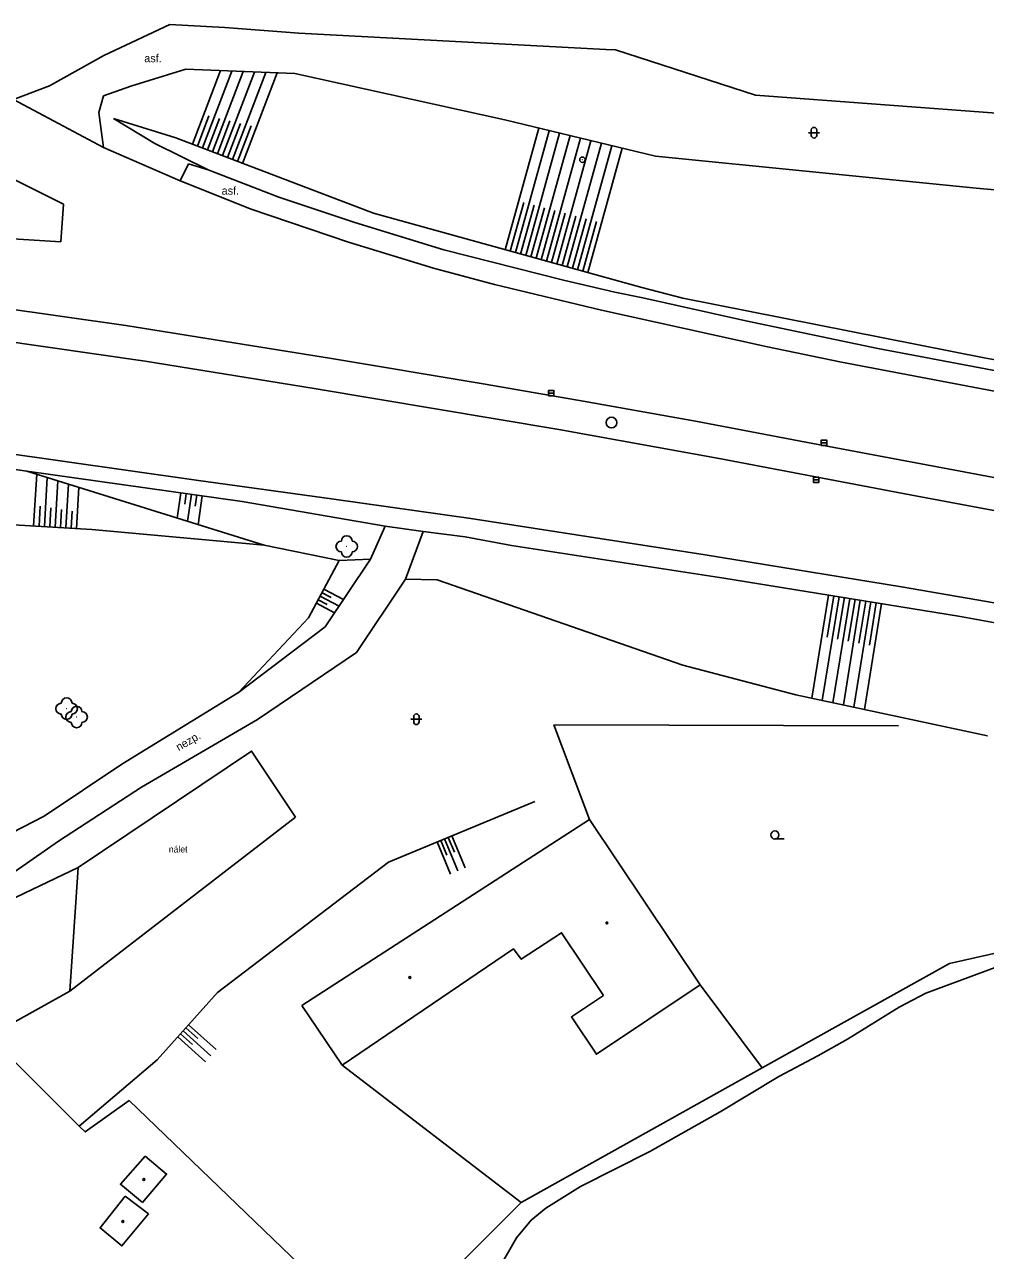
# Model space of a CAD drawing. Extents: x -737812 to -729375, y -1123000 to -1115500.
# Drawn here: x -735579.5 to -735490.1, y -1118201.7 to -1118087.6 of the extents above; entities that cross this region are included whole.
import ezdxf

# ---------------------------------------------------------------- set-up
doc = ezdxf.new("R2010")
doc.units = 0
for name, color, linetype in [('Doplněk polohopisu', 7, 'Continuous'), ('Doplňkové značky', 7, 'Continuous'), ('Dopravní zařízení', 7, 'Continuous'), ('Hranice - ploty_ zdi', 7, 'Continuous'), ('Hranice parcel a úz_ celk', 7, 'Continuous'), ('Komunikace', 7, 'Continuous'), ('Pomocné popisy', 7, 'Continuous'), ('Povr_ zn_ inž_ sítí - kan_', 7, 'Continuous'), ('Stavební objekty', 7, 'Continuous'), ('Vodstvo', 7, 'Continuous'), ('Výškopis', 7, 'Continuous'), ('Zeleň', 7, 'Continuous'), ('Značky druhů budov', 7, 'Continuous'), ('Značky druhů pozemků', 7, 'Continuous')]:
    doc.layers.add(name, color=color, linetype=linetype)

msp = doc.modelspace()

# ---------------------------------------------------------------- linework, layer by layer
at = {"layer": 'Doplněk polohopisu'}
for p, q in [((-735565.02, -1118102.12), (-735564.25, -1118100.53)), ((-735564.25, -1118100.53), (-735562.41, -1118101.09)), ((-735600.51, -1118126.21), (-735579.29, -1118129.12)), ((-735579.29, -1118129.12), (-735559.24, -1118131.94)), ((-735538.49, -1118135.24), (-735534.18, -1118136.04))]:
    msp.add_line(p, q, dxfattribs=at)
msp.add_lwpolyline([(-735559.24, -1118131.94), (-735545.92, -1118134.25), (-735542.4, -1118134.76), (-735538.49, -1118135.24)], dxfattribs=at)
at = {"layer": 'Doplňkové značky'}
for radius in [0.25, 0.0005]:
    msp.add_circle((-735527.58, -1118100.14), radius, dxfattribs=at)
at = {"layer": 'Dopravní zařízení'}
for p, q in [((-735541.44, -1118110.23), (-735535.76, -1118111.76)), ((-735535.76, -1118111.76), (-735525.79, -1118114.14)), ((-735525.79, -1118114.14), (-735510.35, -1118117.56)), ((-735510.35, -1118117.56), (-735503.45, -1118119)), ((-735503.45, -1118119), (-735475.75, -1118124.26)), ((-735517.04, -1118124.48), (-735527.32, -1118122.64)), ((-735506.13, -1118126.54), (-735517.04, -1118124.48)), ((-735529.76, -1118125.26), (-735514.86, -1118127.96)), ((-735478.08, -1118131.84), (-735506.13, -1118126.54)), ((-735514.86, -1118127.96), (-735497.06, -1118131.32)), ((-735497.06, -1118131.32), (-735475.07, -1118135.49)), ((-735516.16, -1118136.93), (-735537.95, -1118133.54)), ((-735497.89, -1118139.9), (-735516.16, -1118136.93)), ((-735477.18, -1118143.49), (-735497.89, -1118139.9))]:
    msp.add_line(p, q, dxfattribs=at)
at = {"layer": 'Hranice - ploty_ zdi'}
for p, q in [((-735567.36, -1118098.62), (-735571.23, -1118096.31)), ((-735571.23, -1118096.31), (-735565.43, -1118098.1)), ((-735534.81, -1118096.44), (-735520.76, -1118099.82)), ((-735562.41, -1118101.09), (-735567.36, -1118098.62)), ((-735565.43, -1118098.1), (-735547.02, -1118105.13)), ((-735520.76, -1118099.82), (-735490.94, -1118102.79)), ((-735555.84, -1118103.62), (-735562.41, -1118101.09)), ((-735490.94, -1118102.79), (-735461.08, -1118105.54)), ((-735548.76, -1118105.99), (-735555.84, -1118103.62)), ((-735547.02, -1118105.13), (-735522.04, -1118112.04)), ((-735540.46, -1118108.52), (-735548.76, -1118105.99)), ((-735529.35, -1118111.34), (-735540.46, -1118108.52)), ((-735524.56, -1118112.46), (-735529.35, -1118111.34)), ((-735524.56, -1118112.46), (-735521.96, -1118112.99)), ((-735518.24, -1118113.03), (-735522.04, -1118112.04)), ((-735521.96, -1118112.99), (-735512.37, -1118115.15)), ((-735490.18, -1118118.59), (-735518.24, -1118113.03)), ((-735512.37, -1118115.15), (-735500.07, -1118117.71)), ((-735500.07, -1118117.71), (-735487.75, -1118120.03)), ((-735464.71, -1118123.28), (-735490.18, -1118118.59)), ((-735514.4, -1118139.08), (-735534.18, -1118136.04)), ((-735492.57, -1118142.62), (-735514.4, -1118139.08)), ((-735477.29, -1118145.38), (-735492.57, -1118142.62))]:
    msp.add_line(p, q, dxfattribs=at)
for points in [[(-735582.83, -1118181.71), (-735575.28, -1118177.53), (-735574.5, -1118166.01), (-735584.6, -1118170.84)], [(-735574.4, -1118190.1), (-735582.83, -1118181.71)]]:
    msp.add_lwpolyline(points, dxfattribs=at)
at = {"layer": 'Hranice parcel a úz_ celk'}
for points in [[(-735454.54, -1118100.61), (-735462.56, -1118098.15), (-735474.25, -1118097.08), (-735488.2, -1118095.86), (-735511.48, -1118094.13), (-735524.5, -1118089.93), (-735525.38, -1118089.88), (-735553.96, -1118088.37), (-735560.86, -1118087.84)], [(-735530.25, -1118152.75), (-735498.17, -1118152.83)], [(-735526.92, -1118161.55), (-735530.25, -1118152.75)], [(-735422.26, -1118167.01), (-735445.94, -1118168.78), (-735461.14, -1118167.68), (-735493.41, -1118174.96)], [(-735493.41, -1118174.96), (-735510.84, -1118184.66)], [(-735516.62, -1118176.93), (-735510.84, -1118184.66)], [(-735549.92, -1118184.4), (-735533.29, -1118197.2)], [(-735510.84, -1118184.66), (-735533.29, -1118197.2), (-735546.34, -1118210.24), (-735585.24, -1118249.39)], [(-735574.4, -1118190.1), (-735573.84, -1118190.62), (-735569.76, -1118187.71)], [(-735569.76, -1118187.71), (-735546.34, -1118210.24)]]:
    msp.add_lwpolyline(points, dxfattribs=at)
at = {"layer": 'Komunikace'}
for p, q in [((-735572.13, -1118090.43), (-735565.99, -1118087.56)), ((-735565.99, -1118087.56), (-735560.86, -1118087.84)), ((-735577.16, -1118093.27), (-735572.13, -1118090.43)), ((-735564.49, -1118091.72), (-735569.59, -1118093.29)), ((-735554.34, -1118092.13), (-735564.49, -1118091.72)), ((-735554.34, -1118092.13), (-735534.81, -1118096.44)), ((-735580.51, -1118094.53), (-735577.16, -1118093.27)), ((-735572.15, -1118094.2), (-735572.57, -1118095.75)), ((-735569.59, -1118093.29), (-735572.15, -1118094.2)), ((-735580.51, -1118094.53), (-735572.15, -1118099.01)), ((-735572.57, -1118095.75), (-735572.15, -1118099.01)), ((-735575.87, -1118104.28), (-735585.96, -1118099.25)), ((-735572.15, -1118099.01), (-735565.02, -1118102.12)), ((-735565.02, -1118102.12), (-735558.41, -1118104.75)), ((-735576.13, -1118107.77), (-735575.87, -1118104.28)), ((-735558.41, -1118104.75), (-735549.36, -1118107.81)), ((-735588.43, -1118107.02), (-735576.13, -1118107.77)), ((-735549.36, -1118107.81), (-735541.44, -1118110.23)), ((-735570.06, -1118115.57), (-735586.09, -1118113.29)), ((-735590.26, -1118115.74), (-735568.27, -1118118.89)), ((-735550.93, -1118118.64), (-735570.06, -1118115.57)), ((-735568.27, -1118118.89), (-735552.53, -1118121.45)), ((-735536.8, -1118121.01), (-735550.93, -1118118.64)), ((-735552.53, -1118121.45), (-735529.76, -1118125.26)), ((-735527.32, -1118122.64), (-735536.8, -1118121.01)), ((-735563.53, -1118129.96), (-735582.53, -1118127.28)), ((-735550.72, -1118131.74), (-735563.53, -1118129.96)), ((-735537.95, -1118133.54), (-735550.72, -1118131.74))]:
    msp.add_line(p, q, dxfattribs=at)
for points in [[(-735545.92, -1118134.25), (-735547.29, -1118137.32), (-735551.52, -1118143.61), (-735559.59, -1118149.73), (-735570.45, -1118156.41), (-735577.66, -1118161.23), (-735583.65, -1118164.32), (-735585.78, -1118162.49), (-735586.34, -1118158.41), (-735591.38, -1118157.97), (-735591.75, -1118167.6), (-735591.9, -1118169.06)], [(-735585.09, -1118169.65), (-735576.35, -1118163.56), (-735568.62, -1118158.54), (-735557.82, -1118152.23), (-735548.59, -1118146), (-735544.03, -1118139.18), (-735542.4, -1118134.76)]]:
    msp.add_lwpolyline(points, dxfattribs=at)
at = {"layer": 'Povr_ zn_ inž_ sítí - kan_'}
for p, q in [((-735530.73, -1118121.86), (-735530.23, -1118121.86)), ((-735505.34, -1118126.48), (-735504.84, -1118126.48)), ((-735506.08, -1118129.93), (-735505.58, -1118129.93))]:
    msp.add_line(p, q, dxfattribs=at)
for points in [[(-735530.73, -1118122.11), (-735530.23, -1118122.11), (-735530.23, -1118121.61), (-735530.73, -1118121.61)], [(-735505.34, -1118126.73), (-735504.84, -1118126.73), (-735504.84, -1118126.23), (-735505.34, -1118126.23)], [(-735506.08, -1118130.18), (-735505.58, -1118130.18), (-735505.58, -1118129.68), (-735506.08, -1118129.68)]]:
    msp.add_lwpolyline(points, close=True, dxfattribs=at)
msp.add_circle((-735524.87, -1118124.61), 0.5, dxfattribs=at)
at = {"layer": 'Stavební objekty'}
msp.add_line((-735570.12, -1118196.61), (-735567.97, -1118198.24), dxfattribs=at)
for points in [[(-735525.6, -1118177.92), (-735528.6, -1118179.92), (-735526.27, -1118183.4), (-735516.62, -1118176.93), (-735526.92, -1118161.55), (-735553.69, -1118178.86)], [(-735553.69, -1118178.86), (-735549.92, -1118184.4), (-735534, -1118173.58), (-735533.27, -1118174.56), (-735529.51, -1118172.09), (-735525.6, -1118177.92)], [(-735568.51, -1118197.18), (-735570.57, -1118195.5), (-735568.28, -1118192.88)], [(-735568.51, -1118197.18), (-735566.28, -1118194.55), (-735568.28, -1118192.88)], [(-735570.12, -1118196.61), (-735572.46, -1118199.56), (-735570.43, -1118201.23), (-735567.97, -1118198.24)]]:
    msp.add_lwpolyline(points, dxfattribs=at)
at = {"layer": 'Vodstvo'}
msp.add_lwpolyline([(-735453.67, -1118171.85), (-735464.39, -1118171.89), (-735473.19, -1118172.57), (-735475.33, -1118172.81), (-735484.26, -1118174.42), (-735487.93, -1118175.03), (-735489.16, -1118175.33), (-735495.6, -1118177.72), (-735498.1, -1118179.02), (-735502.9, -1118181.99), (-735505.67, -1118183.55), (-735509.29, -1118185.46), (-735514.76, -1118188.77), (-735521.31, -1118192.44), (-735527.75, -1118195.7), (-735530.97, -1118197.71), (-735532.35, -1118198.85), (-735533.7, -1118200.48), (-735535.29, -1118203.24)], dxfattribs=at)
at = {"layer": 'Výškopis'}
for p, q in [((-735561.27, -1118091.85), (-735563.88, -1118098.69)), ((-735560.21, -1118091.89), (-735562.94, -1118099.05)), ((-735559.16, -1118091.94), (-735562.01, -1118099.41)), ((-735558.1, -1118091.98), (-735561.08, -1118099.76)), ((-735557.05, -1118092.02), (-735560.14, -1118100.12)), ((-735555.99, -1118092.06), (-735559.21, -1118100.48)), ((-735562.34, -1118096.07), (-735563.41, -1118098.87)), ((-735561.36, -1118096.3), (-735562.48, -1118099.23)), ((-735560.38, -1118096.53), (-735561.54, -1118099.58)), ((-735559.4, -1118096.76), (-735560.61, -1118099.94)), ((-735558.41, -1118097), (-735559.67, -1118100.3)), ((-735531.64, -1118097.2), (-735534.77, -1118108.52)), ((-735530.67, -1118097.44), (-735533.81, -1118108.78)), ((-735529.7, -1118097.67), (-735532.85, -1118109.05)), ((-735528.73, -1118097.9), (-735531.88, -1118109.32)), ((-735527.75, -1118098.14), (-735530.92, -1118109.58)), ((-735526.78, -1118098.37), (-735529.96, -1118109.85)), ((-735525.81, -1118098.61), (-735528.99, -1118110.12)), ((-735524.83, -1118098.84), (-735528.03, -1118110.38)), ((-735523.86, -1118099.07), (-735527.06, -1118110.65)), ((-735533.04, -1118104.12), (-735534.29, -1118108.65)), ((-735532.07, -1118104.37), (-735533.33, -1118108.92)), ((-735531.1, -1118104.63), (-735532.37, -1118109.18)), ((-735530.14, -1118104.88), (-735531.4, -1118109.45)), ((-735529.17, -1118105.13), (-735530.44, -1118109.72)), ((-735528.2, -1118105.39), (-735529.47, -1118109.98)), ((-735527.23, -1118105.64), (-735528.51, -1118110.25)), ((-735526.27, -1118105.89), (-735527.55, -1118110.52)), ((-735557.21, -1118136.03), (-735579.29, -1118129.12)), ((-735578.36, -1118129.41), (-735578.65, -1118134.22)), ((-735577.38, -1118129.72), (-735577.65, -1118134.28)), ((-735576.39, -1118130.03), (-735576.65, -1118134.34)), ((-735575.41, -1118130.33), (-735575.66, -1118134.4)), ((-735574.43, -1118130.64), (-735574.66, -1118134.46)), ((-735565.28, -1118133.5), (-735564.95, -1118131.14)), ((-735564.59, -1118132.19), (-735564.46, -1118131.21)), ((-735564.32, -1118133.81), (-735563.96, -1118131.28)), ((-735563.61, -1118132.39), (-735563.47, -1118131.35)), ((-735563.35, -1118134.11), (-735562.97, -1118131.42)), ((-735578.04, -1118132.38), (-735578.15, -1118134.25)), ((-735577.05, -1118132.54), (-735577.15, -1118134.31)), ((-735576.05, -1118132.7), (-735576.16, -1118134.37)), ((-735575.06, -1118132.86), (-735575.16, -1118134.43)), ((-735573.24, -1118134.55), (-735593.8, -1118133.31)), ((-735557.21, -1118136.03), (-735573.24, -1118134.55)), ((-735557.21, -1118136.03), (-735550.2, -1118137.43)), ((-735544.03, -1118139.18), (-735541.08, -1118139.24)), ((-735541.08, -1118139.24), (-735518.24, -1118147.2)), ((-735551.33, -1118141.54), (-735552.16, -1118141.1)), ((-735550.23, -1118141.7), (-735551.98, -1118140.77)), ((-735550.97, -1118140.88), (-735551.8, -1118140.44)), ((-735549.81, -1118141.07), (-735551.63, -1118140.11)), ((-735506.23, -1118150.27), (-735504.67, -1118140.66)), ((-735505.25, -1118150.48), (-735503.68, -1118140.82)), ((-735504.8, -1118144.59), (-735504.18, -1118140.74)), ((-735504.27, -1118150.68), (-735502.69, -1118140.98)), ((-735503.82, -1118144.77), (-735503.19, -1118140.9)), ((-735503.29, -1118150.89), (-735501.71, -1118141.14)), ((-735502.83, -1118144.95), (-735502.2, -1118141.06)), ((-735550.66, -1118142.32), (-735552.33, -1118141.43)), ((-735502.31, -1118151.1), (-735500.72, -1118141.3)), ((-735501.85, -1118145.13), (-735501.21, -1118141.22)), ((-735501.33, -1118151.31), (-735499.73, -1118141.46)), ((-735500.86, -1118145.31), (-735500.23, -1118141.38)), ((-735518.24, -1118147.2), (-735507.71, -1118149.95)), ((-735507.71, -1118149.95), (-735489.88, -1118153.75)), ((-735539.86, -1118166.63), (-735541.1, -1118163.64)), ((-735540.19, -1118164.87), (-735540.76, -1118163.5)), ((-735539.17, -1118166.34), (-735540.41, -1118163.35)), ((-735539.49, -1118164.58), (-735540.06, -1118163.21)), ((-735538.48, -1118166.06), (-735539.72, -1118163.07)), ((-735563.37, -1118181.94), (-735564.49, -1118180.94)), ((-735561.66, -1118182.97), (-735564.24, -1118180.66)), ((-735562.66, -1118184.09), (-735565.24, -1118181.78)), ((-735563.87, -1118182.5), (-735564.99, -1118181.5)), ((-735562.16, -1118183.53), (-735564.74, -1118181.22))]:
    msp.add_line(p, q, dxfattribs=at)
for points in [[(-735559.59, -1118149.73), (-735553.06, -1118142.79), (-735550.2, -1118137.43)], [(-735550.2, -1118137.43), (-735547.29, -1118137.32)], [(-735532.01, -1118159.87), (-735545.61, -1118165.51), (-735561.53, -1118177.65), (-735567.15, -1118183.91), (-735574.4, -1118190.1)]]:
    msp.add_lwpolyline(points, dxfattribs=at)
at = {"layer": 'Zeleň'}
for points in [[(-735554.27, -1118161.33), (-735558.37, -1118155.18), (-735574.5, -1118166.01)], [(-735575.28, -1118177.53), (-735554.27, -1118161.33)]]:
    msp.add_lwpolyline(points, dxfattribs=at)
for centre in [(-735549.51, -1118136.14), (-735575.58, -1118151.23), (-735574.65, -1118152.01)]:
    msp.add_circle(centre, 0.0005, dxfattribs=at)
for centre, start, end in [((-735549.51, -1118135.64), 0, 180), ((-735550.01, -1118136.14), 90, 270), ((-735549.51, -1118136.64), 180, 360), ((-735549.01, -1118136.14), 270, 90), ((-735575.58, -1118150.73), 0, 180), ((-735576.08, -1118151.23), 90, 270), ((-735574.65, -1118151.51), 0, 180), ((-735575.08, -1118151.23), 270, 90), ((-735575.58, -1118151.73), 180, 360), ((-735575.15, -1118152.01), 90, 270), ((-735574.65, -1118152.51), 180, 360), ((-735574.15, -1118152.01), 270, 90)]:
    msp.add_arc(centre, 0.5, start, end, dxfattribs=at)
at = {"layer": 'Značky druhů budov'}
for centre in [(-735525.29, -1118171.18), (-735543.63, -1118176.25), (-735568.39, -1118195.06), (-735570.34, -1118198.97)]:
    msp.add_circle(centre, 0.0875, dxfattribs=at)
at = {"layer": 'Značky druhů pozemků'}
for p, q in [((-735506.52, -1118097.63), (-735505.52, -1118097.63)), ((-735506.27, -1118097.88), (-735506.27, -1118097.38)), ((-735505.77, -1118097.88), (-735505.77, -1118097.38)), ((-735543.53, -1118152.22), (-735542.53, -1118152.22)), ((-735543.28, -1118152.47), (-735543.28, -1118151.97)), ((-735542.78, -1118152.47), (-735542.78, -1118151.97)), ((-735509.66, -1118163.36), (-735508.79, -1118163.36))]:
    msp.add_line(p, q, dxfattribs=at)
msp.add_circle((-735509.66, -1118162.99), 0.375, dxfattribs=at)
for centre, start, end in [((-735506.02, -1118097.38), 0, 180), ((-735506.02, -1118097.88), 180, 360), ((-735543.03, -1118151.97), 0, 180), ((-735543.03, -1118152.47), 180, 360)]:
    msp.add_arc(centre, 0.25, start, end, dxfattribs=at)

# ---------------------------------------------------------------- texts
at = {"layer": 'Pomocné popisy'}
for p in [(-735568.35, -1118091.07), (-735561.15, -1118103.4)]:
    msp.add_text('asf.', height=0.75, dxfattribs=at).set_placement(p)
msp.add_text('nezp.', height=0.75, rotation=30.296, dxfattribs=at).set_placement((-735565.14, -1118155.2))
at = {"layer": 'Zeleň'}
msp.add_text('nálet', height=0.6, dxfattribs=at).set_placement((-735566.07, -1118164.62))

doc.saveas('drawing.dxf')
